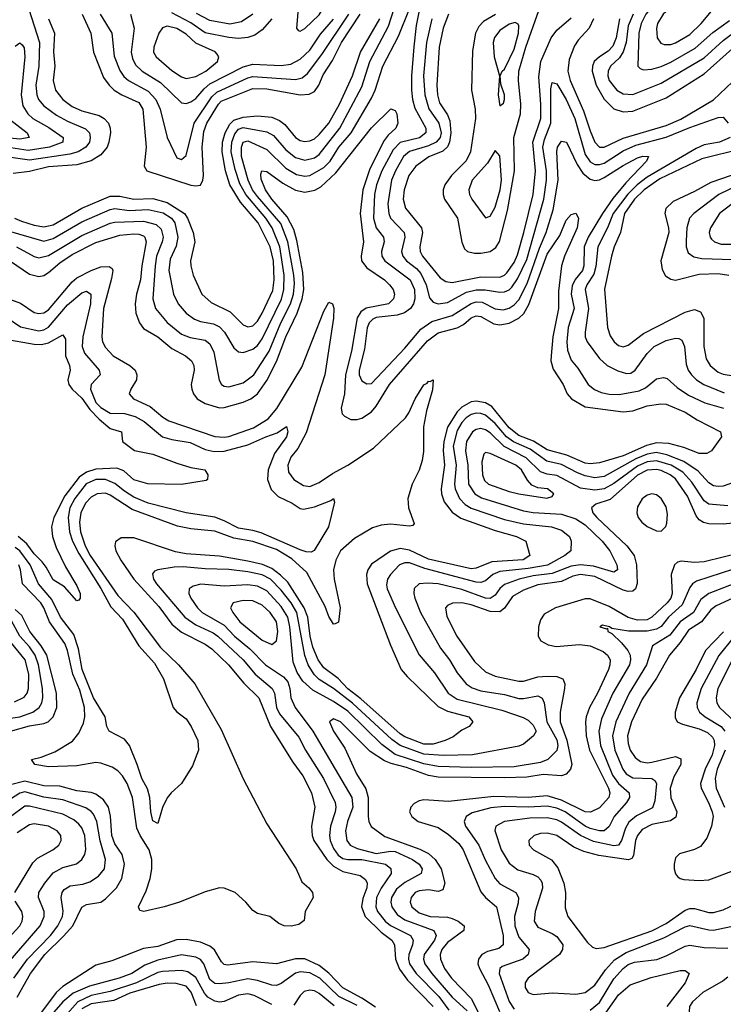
# Model space of a CAD drawing. Header units: inches. Extents: x 990535 to 1117859, y 769386 to 892122.
# Tile 526 of 656: x 1062269 to 1065231, y 831020 to 835166. Entities that reach past the tile are written whole.
import ezdxf

# ---------------------------------------------------------------- set-up
doc = ezdxf.new("R2010")
doc.units = ezdxf.units.IN
doc.header["$MEASUREMENT"] = 0
doc.layers.add('B0863', color=7, linetype='Continuous')

msp = doc.modelspace()

# ---------------------------------------------------------------- linework, layer by layer
at = {"layer": 'B0863', "color": 5}
for points, elevation in [([(1063350.1, 835609.9), (1063328.7, 835591.3), (1063329.2, 835550), (1063350, 835489.3), (1063413.8, 835370), (1063430.1, 835330), (1063443.1, 835230), (1063434.9, 835130), (1063440.9, 835120.9), (1063450, 835117.6), (1063470, 835129.2), (1063530, 835187), (1063556, 835230), (1063611.4, 835390), (1063627.1, 835450), (1063630.7, 835490.7), (1063624.7, 835510), (1063607.1, 835530), (1063538.2, 835570), (1063450, 835597), (1063390, 835608.4)], 2680), ([(1065153.3, 835233.3), (1065050, 835232.5), (1065030, 835228.4), (1065010, 835217.8), (1064978.1, 835190), (1064954.6, 835150), (1064949.6, 835129.6), (1064952.9, 835090), (1064967.5, 835067.5), (1064981.6, 835061.6), (1065010, 835062.1), (1065030, 835068.8), (1065090, 835104), (1065138, 835150), (1065188.2, 835210), (1065189.4, 835229.4)], 2680), ([(1062890, 835138.4), (1062870, 835131.9), (1062854.3, 835110), (1062833.1, 835050), (1062832.7, 835030), (1062843.8, 835010), (1062910, 834952.4), (1062950, 834925.9), (1062970, 834919.1), (1063010, 834926.6), (1063052.4, 834950), (1063101.4, 834990), (1063107.3, 835010), (1063100.4, 835020.4), (1063091.3, 835031.3), (1063010, 835066.8), (1062970, 835104.8), (1062930, 835129.5)], 2680), ([(1064354.1, 835154.1), (1064330, 835147.7), (1064290, 835120.4), (1064268.2, 835091.8), (1064262.7, 835070), (1064266.3, 835010), (1064288.9, 834930), (1064282.7, 834850), (1064290, 834804), (1064305.6, 834814.4), (1064310.5, 834830), (1064309.3, 834850), (1064294.3, 834894.3), (1064291.3, 834930), (1064300.7, 834950), (1064310, 834957.6), (1064350, 835042.7), (1064369.1, 835110), (1064370, 835140.9), (1064367.6, 835147.6)], 2640), ([(1064270, 834615.1), (1064237.7, 834562.3), (1064174.4, 834490), (1064159.5, 834450), (1064162.1, 834430), (1064173, 834410), (1064230, 834331.8), (1064250, 834338.9), (1064270, 834376.9), (1064291.1, 834450), (1064296.9, 834490), (1064290, 834592.7)], 2640), ([(1064230, 833343.1), (1064223.3, 833336.7), (1064215.1, 833304.9), (1064217.5, 833250), (1064226.2, 833226.2), (1064243, 833210), (1064330, 833178.8), (1064370.9, 833169.1), (1064488.7, 833151.3), (1064510, 833158.9), (1064517.8, 833170), (1064491.3, 833190), (1064450, 833194.1), (1064425.5, 833205.5), (1064406.6, 833226.6), (1064381.4, 833270), (1064357.9, 833290), (1064250, 833339)], 2580), ([(1064930, 833169), (1064910, 833163.3), (1064890, 833148.8), (1064870, 833115.3), (1064866.3, 833090), (1064872.8, 833070), (1064887.8, 833050), (1064910, 833032), (1064950, 833014), (1064970, 833012.6), (1064988.5, 833031.5), (1064993.7, 833046.3), (1064995.8, 833084.2), (1064990, 833114), (1064970, 833149.3), (1064950, 833164.8)], 2620), ([(1063210, 832719.7), (1063167.4, 832710), (1063156.9, 832690), (1063165.6, 832670), (1063196.2, 832630), (1063290, 832552.7), (1063330, 832535.5), (1063349.9, 832550.1), (1063355.7, 832590), (1063350.2, 832630), (1063323.5, 832670), (1063290, 832701.3), (1063250, 832719.3)], 2580)]:
    msp.add_lwpolyline(points, close=True, dxfattribs=dict(at, elevation=elevation))
for points, elevation in [([(1065237.8, 835470), (1065188, 835372), (1065162.9, 835337.1), (1065142.6, 835317.4), (1065104.9, 835295.1), (1064990, 835263.5), (1064940.6, 835230), (1064905.4, 835190), (1064885.7, 835150), (1064875.3, 835110), (1064871.1, 834971.1), (1064881, 834961), (1064895.4, 834955.4), (1064930, 834958), (1064970, 834969), (1065010, 834987.2), (1065113.1, 835046.9), (1065187.2, 835112.8), (1065257.5, 835162.5)], 2660), ([(1062210, 834279.2), (1062370, 834234.1), (1062410, 834244.7), (1062530, 834314.3), (1062650, 834367.5), (1062670, 834370.6), (1062730, 834362.2), (1062810, 834366.6), (1062872.4, 834352.4), (1062908.5, 834330), (1062922.6, 834310), (1062935, 834250), (1062927.8, 834212.2), (1062902.9, 834157.1), (1062897, 834110), (1062916.3, 834010), (1062935.8, 833970), (1062970.1, 833930), (1063004.8, 833904.8), (1063030, 833895.5), (1063085.3, 833885.3), (1063110, 833872.9), (1063131, 833850), (1063170, 833783.8), (1063190, 833768), (1063210, 833764.7), (1063250, 833778.4), (1063270, 833794.3), (1063290, 833822.7), (1063371.1, 833988.9), (1063380.6, 834030), (1063382.6, 834090), (1063363.6, 834210), (1063331.5, 834290), (1063305, 834330), (1063220.3, 834430), (1063195.3, 834475.3), (1063175.9, 834535.9), (1063159.6, 834610), (1063162.3, 834650), (1063174.4, 834685.6), (1063190, 834704.6), (1063210, 834711.5), (1063310, 834693.8), (1063337.8, 834677.8), (1063390, 834618.5), (1063430, 834585.4), (1063470, 834574.6), (1063510, 834584.5), (1063530, 834597.9), (1063617, 834710), (1063710, 834883), (1063742.5, 834990), (1063821, 835139), (1063870, 835293.5)], 2560), ([(1062307, 835210), (1062352.6, 835070), (1062349.7, 834970), (1062337.2, 834890), (1062340.6, 834850), (1062348, 834830), (1062370, 834803), (1062424.1, 834764.1), (1062470, 834738.2), (1062546.4, 834706.4), (1062562.6, 834690), (1062566.1, 834670), (1062562.6, 834650), (1062547.5, 834630), (1062515.3, 834610), (1062479.7, 834600.3), (1062310, 834574.8), (1062211.9, 834588.1)], 2560), ([(1062255.4, 834210), (1062330, 834169.2), (1062350, 834162.9), (1062390, 834172.7), (1062530, 834257.3), (1062650, 834309.2), (1062670, 834313.8), (1062790, 834318.3), (1062844.2, 834304.2), (1062864.6, 834284.6), (1062872.4, 834250), (1062869.1, 834230), (1062845, 834170), (1062838.8, 834130), (1062828.8, 833990), (1062840.4, 833950), (1062890.3, 833890.3), (1062950, 833841.9), (1062987.2, 833827.2), (1063050, 833816.4), (1063070, 833800.6), (1063086.4, 833766.4), (1063108.5, 833648.5), (1063119, 833630), (1063130, 833622.3), (1063150, 833619.8), (1063210, 833637.3), (1063254.3, 833670), (1063319.4, 833770), (1063368.8, 833890), (1063409.3, 833970), (1063421, 834010), (1063425.4, 834054.6), (1063423.3, 834090), (1063397.5, 834230), (1063368.2, 834308.2), (1063270, 834421.8), (1063249.5, 834450), (1063230.2, 834490), (1063203.2, 834590), (1063203.3, 834630), (1063209.6, 834650), (1063230, 834655.3), (1063310, 834619.3), (1063390, 834540.9), (1063434.8, 834514.8), (1063470, 834507.6), (1063490, 834509.7), (1063550, 834543.8), (1063575.8, 834570), (1063611.8, 834630), (1063664.1, 834690), (1063750, 834835.6), (1063765.7, 834870), (1063798.4, 834970), (1063863, 835097), (1063910, 835211.5)], 2540), ([(1063952.1, 835212.1), (1063937.7, 835142.3), (1063928.2, 835051.8), (1063918.9, 834930), (1063918.9, 834870), (1063922.8, 834830), (1063932.9, 834792.9), (1063978.2, 834710), (1063978.6, 834690), (1063951.6, 834668.4), (1063871, 834649), (1063841.8, 834618.2), (1063793.5, 834530), (1063770.6, 834470), (1063762.2, 834430), (1063758.5, 834330), (1063770.3, 834290.3), (1063800.7, 834250), (1063803.4, 834230), (1063792.6, 834190), (1063793.5, 834170), (1063805.7, 834150), (1063912.7, 834070), (1063931.4, 834030), (1063933, 833990), (1063926.7, 833970), (1063913.6, 833950), (1063888.4, 833931.6), (1063857.8, 833922.2), (1063770, 833911.7), (1063755.3, 833904.7), (1063740.8, 833890), (1063731.8, 833868.2), (1063721.2, 833778.8), (1063698, 833690), (1063698.4, 833670), (1063710, 833645.4), (1063730, 833632.9), (1063750, 833634.3), (1063890, 833783.4), (1063957.3, 833862.7), (1064004.6, 833895.4), (1064090, 833921), (1064169.1, 833970.9), (1064190, 833978.4), (1064216.3, 833976.3), (1064270, 833949), (1064304.1, 833944.1), (1064330, 833951.2), (1064350, 833965), (1064370, 833987.1), (1064405.4, 834054.6), (1064456.6, 834203.4), (1064484.6, 834270), (1064514.2, 834365.8), (1064536.2, 834490), (1064530, 834610.8), (1064533.4, 834630), (1064550, 834654.4), (1064570.7, 834650.7), (1064615.7, 834555.7), (1064640, 834520), (1064670, 834495.2), (1064690, 834489.4), (1064710, 834492.1), (1064730, 834501.1), (1064810, 834552.1), (1064870, 834584.2), (1064891.6, 834591.6), (1064916.4, 834590), (1064908.1, 834570), (1064821.1, 834478.9), (1064766.3, 834413.7), (1064722.1, 834350), (1064662.1, 834250), (1064645.1, 834210), (1064643.5, 834130), (1064637.7, 834110), (1064607.5, 834072.5), (1064594.1, 834045.9), (1064590.1, 834010), (1064603.4, 833950), (1064578.6, 833870), (1064572.9, 833810), (1064574.5, 833774.5), (1064590, 833732), (1064618.2, 833698.2), (1064662.5, 833630), (1064689.3, 833609.3), (1064716.6, 833596.6), (1064750, 833589), (1064792.8, 833587.2), (1064877.2, 833602.8), (1064903.7, 833616.3), (1064950, 833654.4), (1064979.5, 833659.5), (1064994.8, 833654.8), (1065037, 833617), (1065084.8, 833584.8), (1065153, 833553), (1065231.8, 833530)], 2540), ([(1064271.9, 835188.1), (1064221.3, 835158.7), (1064201.9, 835138.1), (1064187.4, 835110), (1064174.9, 835034.9), (1064170.5, 834870), (1064186.9, 834790), (1064188.1, 834750), (1064166.8, 834610), (1064148.6, 834571.4), (1064087.3, 834510), (1064059.4, 834470), (1064052, 834450), (1064051.5, 834430), (1064057.4, 834410), (1064112, 834330), (1064129.7, 834229.7), (1064141.5, 834201.5), (1064154, 834190), (1064183.3, 834183.3), (1064210, 834183), (1064250, 834190.5), (1064273.3, 834206.7), (1064288.4, 834231.6), (1064323, 834363), (1064351.3, 834530), (1064348.8, 834670), (1064377.7, 834770), (1064379.2, 834810), (1064368.5, 834910), (1064370, 834950), (1064399.4, 835050), (1064454.5, 835205.5)], 2620), ([(1062389.8, 835169.8), (1062415.2, 835110), (1062410.7, 835030.7), (1062417.2, 834970), (1062409.3, 834910), (1062419.8, 834870), (1062450.7, 834830.7), (1062490, 834800.5), (1062530, 834782.3), (1062603.2, 834763.2), (1062625, 834750), (1062642.3, 834730), (1062649.6, 834710), (1062650.8, 834690), (1062644.9, 834650), (1062636.7, 834630), (1062610, 834597.6), (1062570, 834571.2), (1062510, 834555), (1062390, 834546.3), (1062310, 834526.7), (1062240.9, 834519.1)], 2580), ([(1062246.6, 834330), (1062277.2, 834317.2), (1062330, 834300.6), (1062370, 834294.3), (1062410, 834302.6), (1062530, 834372.4), (1062650, 834422.9), (1062690, 834422.7), (1062750, 834410), (1062830, 834413.1), (1062890, 834396.1), (1062962.3, 834350), (1062975.7, 834330), (1062999.7, 834270), (1063006, 834230), (1062988.6, 834150), (1062989.1, 834130), (1062999.8, 834090), (1063036.1, 834010), (1063074.6, 833974.6), (1063155.2, 833935.2), (1063210, 833880.5), (1063230, 833872.5), (1063250, 833877.5), (1063270, 833896.8), (1063289.9, 833930), (1063334.8, 834025.2), (1063340.5, 834070), (1063337.6, 834150), (1063323.2, 834210), (1063273.1, 834310), (1063197.9, 834397.9), (1063154, 834470), (1063135.7, 834530), (1063121.3, 834610), (1063122.3, 834650), (1063134.3, 834690), (1063153.9, 834726.1), (1063170, 834742.5), (1063210, 834755.3), (1063270, 834761.5), (1063330, 834755.2), (1063362.3, 834742.3), (1063384.6, 834724.6), (1063430, 834670.1), (1063450, 834657.7), (1063470, 834653.3), (1063490, 834655.3), (1063510, 834664), (1063530, 834682.3), (1063570.8, 834730), (1063615.3, 834810), (1063669.4, 834930), (1063703.6, 835030), (1063785.1, 835170)], 2580), ([(1062531.6, 835190), (1062568, 835110), (1062579.2, 835030), (1062622.2, 834922.2), (1062645.5, 834890), (1062667.2, 834870), (1062698.7, 834850), (1062770, 834817.6), (1062787.9, 834790), (1062802.1, 834630), (1062793.2, 834550), (1062804.5, 834530), (1062990, 834469.4), (1063010, 834466.1), (1063030, 834469.5), (1063040.4, 834490), (1063042.4, 834510), (1063037.8, 834630), (1063044.3, 834695.7), (1063057.1, 834730), (1063105.3, 834810), (1063117.3, 834822.7), (1063250, 834875.8), (1063310, 834874.6), (1063449.9, 834850.1), (1063487.6, 834852.4), (1063510, 834864.3), (1063528.4, 834890), (1063546.2, 834933.8), (1063585.6, 834994.4), (1063623.5, 835070), (1063702.9, 835190)], 2620), ([(1062607.3, 835190), (1062656.4, 835110), (1062667.3, 835012.7), (1062690, 834951.6), (1062707.5, 834927.5), (1062727.4, 834910), (1062810, 834865.2), (1062842.4, 834830), (1062860.3, 834790), (1062889.6, 834670), (1062930, 834584.9), (1062950, 834576.9), (1062970, 834594.9), (1063002.8, 834730), (1063078.4, 834841.6), (1063099.4, 834860.6), (1063230, 834921.6), (1063250, 834926.3), (1063430, 834913.6), (1063458.4, 834921.6), (1063480.6, 834939.4), (1063540.9, 835019.1), (1063654.9, 835190)], 2640), ([(1062734.9, 835190), (1062751.1, 835130), (1062737.9, 835030), (1062743.3, 835003.3), (1062756.7, 834976.7), (1062784.8, 834950), (1062861.1, 834901.1), (1062950, 834816.4), (1062970, 834813.4), (1062990, 834819.9), (1063010, 834834.3), (1063045, 834875), (1063070, 834896.2), (1063210, 834967.7), (1063250, 834979.4), (1063370, 834973.6), (1063410, 834978.3), (1063450, 835000.1), (1063490, 835038.2), (1063535.5, 835104.5), (1063590, 835168)], 2660), ([(1063330.9, 835169.1), (1063290, 835124), (1063258.5, 835101.5), (1063229.4, 835090.6), (1063190, 835086.9), (1063149.4, 835090.6), (1063050, 835110.2), (1062990, 835153.6), (1062910, 835195)], 2660), ([(1063250.3, 835189.7), (1063203.1, 835156.9), (1063153.3, 835146.7), (1063070, 835162.1), (1063012.7, 835192.7)], 2640), ([(1064003.4, 835170), (1063981.5, 835070), (1063969.5, 834930), (1063974.1, 834850), (1063991.4, 834791.4), (1064033.1, 834730), (1064042.6, 834690), (1064038.5, 834670), (1064022.3, 834650), (1063990, 834634.7), (1063910, 834610.8), (1063885.1, 834590), (1063850.4, 834530), (1063834.4, 834490), (1063818.7, 834390), (1063822.5, 834350), (1063830.5, 834330), (1063887.2, 834270), (1063890.4, 834250), (1063876, 834190), (1063881.6, 834170), (1063896.9, 834150), (1063939, 834119), (1063957.6, 834097.6), (1063979.6, 834050), (1063994.7, 833994.7), (1064010, 833976.2), (1064030, 833969.7), (1064070, 833975.1), (1064150, 834018.3), (1064190, 834028.8), (1064228.5, 834028.5), (1064290, 834018), (1064310, 834019.9), (1064330, 834028.9), (1064340.7, 834039.3), (1064365, 834075), (1064403.4, 834156.6), (1064475.4, 834410), (1064486.2, 834490), (1064487, 834530), (1064471.7, 834630), (1064477.7, 834662.3), (1064504.3, 834730), (1064505.5, 834874.5), (1064510, 834901.1), (1064530, 834895.9), (1064570, 834830.1), (1064606.4, 834750), (1064650, 834598.8), (1064670, 834567.4), (1064690, 834556.8), (1064710, 834556.4), (1064730, 834562.5), (1064810, 834613.7), (1064862.5, 834637.5), (1064990, 834671.7), (1065090, 834712.7), (1065210, 834753.6), (1065230, 834755.8), (1065250.8, 834730.8)], 2560), ([(1064073.5, 835190), (1064051, 835130), (1064034.2, 835050), (1064025.1, 834890), (1064027.4, 834850), (1064035.8, 834815.8), (1064070, 834766.1), (1064080.4, 834740.4), (1064083.7, 834690), (1064077.9, 834650), (1064069.3, 834630.7), (1064050, 834613), (1063991.6, 834588.4), (1063936, 834550), (1063907.3, 834510), (1063887, 834450), (1063883.6, 834410), (1063892.7, 834372.7), (1063960.3, 834290), (1063964.3, 834270), (1063953, 834210), (1063954.8, 834190), (1063965.3, 834170), (1064038.4, 834078.4), (1064063, 834063), (1064090, 834058.8), (1064210, 834083.4), (1064290, 834082.5), (1064310, 834090.1), (1064320.2, 834099.8), (1064350, 834143.9), (1064364.1, 834175.9), (1064391.1, 834270), (1064430.4, 834430), (1064439.8, 834530), (1064429.3, 834650), (1064463.3, 834750), (1064463.4, 834810), (1064454.4, 834925.6), (1064463.4, 834990), (1064505.8, 835090), (1064530, 835122), (1064590, 835174.3)], 2580), ([(1064684.3, 835170), (1064666.1, 835130), (1064619.9, 835080.1), (1064604, 835056), (1064581.8, 834998.2), (1064576, 834950), (1064585.8, 834910), (1064642.1, 834782.1), (1064670, 834698.4), (1064690, 834650.9), (1064709.8, 834629.8), (1064730, 834628.9), (1064810, 834667), (1064990, 834720.3), (1065052.1, 834747.9), (1065190, 834828.6), (1065270, 834904)], 2580), ([(1064794.5, 835170), (1064779.9, 835090), (1064765.6, 835054.4), (1064746.8, 835033.2), (1064710, 835009.9), (1064688, 834990), (1064680.2, 834970), (1064679.2, 834950), (1064695.2, 834890), (1064730, 834831.1), (1064770, 834790.9), (1064810, 834778.6), (1064850, 834781.6), (1064990, 834837), (1065150, 834938.3), (1065270, 835044.8)], 2620), ([(1064851.8, 835190), (1064830, 835140.3), (1064821.5, 835070), (1064809.8, 835030.2), (1064793.8, 835006.2), (1064756.6, 834970), (1064745.9, 834950), (1064745.1, 834930), (1064750.5, 834910), (1064782.1, 834870), (1064810, 834854.2), (1064850, 834851.8), (1064970, 834898.8), (1065150, 835005.7), (1065230, 835079.2), (1065294.2, 835125.8)], 2640), ([(1062250, 835054.6), (1062270, 835069.2), (1062279.7, 835059.7), (1062287.8, 835047.8), (1062290.4, 835010.4), (1062275.3, 834850), (1062282.7, 834802.7), (1062302.8, 834770), (1062324.6, 834750), (1062392.3, 834712.3), (1062452.2, 834670), (1062450.9, 834650), (1062393.8, 834630), (1062304.6, 834615.4), (1062157.7, 834637.7)], 2540), ([(1062230, 834149.7), (1062310, 834093.9), (1062350, 834084.5), (1062370, 834089.4), (1062390, 834101), (1062438.2, 834141.8), (1062490, 834176.9), (1062590, 834228.5), (1062690, 834258.4), (1062750, 834264.9), (1062770, 834263.4), (1062790, 834255.3), (1062795.9, 834250), (1062801.2, 834230), (1062783.6, 834130), (1062778.2, 834070), (1062761.1, 834010), (1062755.4, 833970), (1062757.8, 833930), (1062773, 833890), (1062790, 833865.8), (1062850, 833830.9), (1062910, 833780.8), (1062967.5, 833750), (1062992, 833730), (1063002.1, 833710), (1063002.9, 833690), (1062991, 833630), (1062993.4, 833610), (1063000.6, 833590), (1063016.1, 833570), (1063050.2, 833550), (1063110, 833532.2), (1063130, 833533.1), (1063210, 833555.6), (1063242.5, 833570), (1063269.7, 833590.3), (1063310, 833646.9), (1063350, 833727.1), (1063389.7, 833830.3), (1063436.8, 833930), (1063458.8, 833990), (1063465.1, 834030), (1063461.3, 834101.3), (1063436, 834236), (1063422.6, 834282.6), (1063395.4, 834335.4), (1063329.9, 834410), (1063304.4, 834450), (1063286.1, 834493.9), (1063283.9, 834516.1), (1063288.7, 834530), (1063310, 834527), (1063377.2, 834477.2), (1063430, 834448.4), (1063470, 834440.5), (1063512.1, 834447.9), (1063537.1, 834462.9), (1063599.4, 834520.6), (1063750, 834710.8), (1063831.2, 834791.2), (1063850, 834784.2), (1063856.1, 834770), (1063861.4, 834730), (1063852.9, 834710), (1063819.6, 834680.4), (1063803, 834657), (1063742.5, 834537.5), (1063713.4, 834450), (1063702.1, 834350), (1063716.2, 834230), (1063706.5, 834170), (1063708.5, 834150), (1063730, 834120.7), (1063804.5, 834070), (1063826, 834050), (1063841.3, 834030), (1063846.8, 834010), (1063843.3, 833990), (1063821.8, 833970), (1063728.1, 833951.9), (1063704.5, 833935.5), (1063690.1, 833910), (1063666.5, 833770), (1063641.1, 833670), (1063636.4, 833590), (1063623, 833530), (1063626.9, 833506.9), (1063635.9, 833495.9), (1063663.1, 833483.1), (1063690, 833482.1), (1063710, 833488.5), (1063750, 833515.4), (1063770, 833539), (1063825.1, 833630), (1063985.8, 833814.2), (1064030, 833847.6), (1064110.9, 833869.1), (1064137.3, 833882.7), (1064170, 833910.8), (1064190, 833919), (1064210, 833915.6), (1064264.9, 833884.9), (1064290, 833881), (1064330, 833888), (1064370, 833909.7), (1064390.7, 833929.3), (1064412.9, 833967.1), (1064490, 834179.3), (1064542.4, 834257.6), (1064570, 834322), (1064590, 834345.7), (1064610, 834352), (1064620.9, 834330), (1064615.6, 834290), (1064562.1, 834170), (1064550.1, 834129.9), (1064537.4, 834022.6), (1064536.8, 833950), (1064512.7, 833830), (1064505.8, 833750), (1064505.6, 833730), (1064514.8, 833694.8), (1064557.5, 833630), (1064574.3, 833590), (1064591.8, 833570), (1064650, 833536.5), (1064810, 833514.3), (1064850, 833519.3), (1064910, 833539.9), (1064968, 833548), (1064990, 833546.4), (1065070, 833513.5), (1065121.2, 833481.2), (1065218.8, 833430), (1065224, 833410), (1065181.6, 833350), (1065161.2, 833338.8), (1065130, 833339.8), (1065064.7, 833364.7), (1065001.8, 833381.8), (1064950, 833384.6), (1064907.4, 833372.6), (1064810, 833330), (1064710, 833299.7), (1064670, 833295.9), (1064650, 833298.2), (1064571.8, 833331.8), (1064490, 833354.5), (1064431.7, 833391.7), (1064370, 833414.4), (1064330, 833446.9), (1064256.6, 833536.6), (1064230, 833553.3), (1064190, 833559), (1064170, 833556.2), (1064130, 833534.8), (1064110, 833514.4), (1064070.5, 833450), (1064054, 833390), (1064051.9, 833351.9), (1064057.6, 833290), (1064042.9, 833190), (1064044.3, 833170), (1064056.3, 833136.3), (1064090, 833091.9), (1064126.7, 833066.7), (1064270, 833015.7), (1064360.8, 832990), (1064400.2, 832970), (1064415.9, 832910), (1064388.5, 832891.5), (1064256.5, 832883.5), (1064190, 832856.8), (1064170, 832854.3), (1063990, 832894.3), (1063910, 832932.8), (1063870, 832939.4), (1063830, 832927.5), (1063750, 832873.2), (1063734.7, 832850), (1063729.4, 832830), (1063732.4, 832790), (1063830, 832532.6), (1063875.1, 832430), (1063900.3, 832400.3), (1064030, 832274.2), (1064070, 832254.8), (1064159.6, 832230), (1064177, 832210), (1064161.6, 832190), (1064130, 832174.8), (1064093.2, 832146.8), (1064060.2, 832130), (1064010, 832114.7), (1063970, 832115.7), (1063890, 832146.7), (1063870, 832159.4), (1063705.6, 832305.6), (1063650, 832347.7), (1063610, 832391.5), (1063550, 832437.1), (1063526.1, 832470), (1063503.1, 832523.1), (1063492, 832570), (1063481.5, 832650), (1063467.1, 832690), (1063397.5, 832797.5), (1063367.5, 832827.5), (1063330, 832855.3), (1063291.3, 832871.3), (1063230, 832886.5), (1063110, 832907.4), (1062970, 832917.4), (1062924.6, 832924.6), (1062750, 832983.9), (1062695.5, 832984.5), (1062672.7, 832967.3), (1062669.7, 832950), (1062673.3, 832930), (1062694.4, 832890), (1062750.1, 832810), (1062855, 832695), (1062910, 832619.9), (1062950, 832587.1), (1063050, 832536.4), (1063077.4, 832517.4), (1063148.4, 832450), (1063212.1, 832372.1), (1063276.3, 832310), (1063324.5, 832190), (1063419.5, 832039.5), (1063461.3, 831981.3), (1063497.2, 831910), (1063511.5, 831850), (1063496.9, 831770), (1063499.9, 831730), (1063507.1, 831710), (1063562.1, 831630), (1063590, 831601.2), (1063630, 831578.4), (1063702.1, 831562.1), (1063725.2, 831545.2), (1063732, 831530), (1063729.7, 831510), (1063714, 831466), (1063707.8, 831430), (1063723.4, 831390), (1063790, 831323.9), (1063834.9, 831290), (1063847, 831270), (1063851.7, 831210), (1063867.8, 831167.8), (1063901.6, 831121.6), (1064010, 831010.1)], 2520), ([(1062226.7, 834746.7), (1062300.2, 834690), (1062308.9, 834670), (1062270, 834663.7), (1062170, 834672.7)], 2520), ([(1065260.3, 834670), (1065215.3, 834650), (1065150, 834638.6), (1065116.7, 834623.3), (1064910, 834502.6), (1064868.7, 834471.3), (1064828.6, 834431.4), (1064767.6, 834350), (1064743.3, 834290), (1064703, 834210), (1064693.9, 834126.1), (1064685.8, 834094.2), (1064656.3, 834050), (1064649.1, 834030), (1064662.9, 833950), (1064648.9, 833850), (1064650.1, 833830), (1064657.2, 833810), (1064710, 833739.8), (1064742.6, 833710), (1064787.3, 833687.3), (1064824, 833676), (1064842.3, 833677.7), (1064859.9, 833690), (1064910, 833760.1), (1064940.5, 833790), (1064990, 833815.5), (1065030, 833825.6), (1065043.5, 833823.5), (1065056, 833816), (1065067.2, 833790), (1065075.2, 833715.2), (1065082.7, 833690), (1065096.4, 833670), (1065118.6, 833650), (1065149.6, 833629.6), (1065234.2, 833594.2)], 2560), ([(1065310, 834621.7), (1065140.3, 834579.7), (1064964.3, 834495.7), (1064897.4, 834450), (1064857.2, 834410), (1064815.3, 834350), (1064798.8, 834270), (1064771.9, 834210), (1064759.9, 834170), (1064730.8, 834030.8), (1064744, 833870), (1064754.6, 833834.6), (1064772.2, 833810), (1064790, 833794.5), (1064810, 833787.9), (1064830, 833795), (1064895.6, 833844.4), (1065070, 833934), (1065110, 833946), (1065135.4, 833935.4), (1065149.2, 833909.2), (1065148.9, 833790), (1065158.6, 833738.6), (1065175.9, 833710), (1065210, 833681.7), (1065230, 833673.1), (1065273.5, 833666.5)], 2580), ([(1065264.4, 834510), (1065178.8, 834481.2), (1065110, 834442.7), (1065019.6, 834400.4), (1064989.3, 834370.7), (1064985, 834350), (1065000.4, 834290), (1065001.1, 834270), (1064968.2, 834150), (1064974.3, 834114.3), (1064988, 834088), (1065010, 834073.6), (1065030, 834069.1), (1065130, 834094.6), (1065210, 834097.4), (1065254.2, 834090)], 2620), ([(1065346, 834494), (1065211.5, 834430), (1065106.8, 834350), (1065089, 834330), (1065077.7, 834290), (1065074.5, 834234.5), (1065075, 834210), (1065083.7, 834183.7), (1065107.2, 834167.2), (1065140, 834160), (1065270, 834156.8)], 2640), ([(1065268.8, 834390), (1065215.6, 834350), (1065176.8, 834290), (1065172, 834270), (1065175.3, 834250), (1065181.6, 834241.6), (1065193.8, 834230), (1065221.3, 834221.3), (1065290, 834220.2)], 2660), ([(1062199.6, 833999.6), (1062272.1, 833972.1), (1062330, 833933.2), (1062350, 833928.4), (1062370, 833932.3), (1062390, 833944.5), (1062490, 834062.2), (1062510, 834079), (1062570, 834110.1), (1062610, 834124.9), (1062646.1, 834126.1), (1062657.9, 834117.9), (1062661.7, 834110), (1062655.8, 834075.8), (1062621.6, 833950), (1062615.4, 833830), (1062618.2, 833810), (1062630, 833786.1), (1062662.7, 833750), (1062733, 833710), (1062755, 833690), (1062762.5, 833670), (1062760.9, 833650), (1062736.5, 833610), (1062730.2, 833590), (1062748.7, 833570), (1062817.9, 833537.9), (1062871.8, 833491.8), (1062897, 833477), (1063090, 833411.2), (1063130, 833407.9), (1063150, 833410.9), (1063253.1, 833446.9), (1063314.6, 833485.4), (1063351.5, 833528.5), (1063456.5, 833703.5), (1063550, 833939.1), (1063570, 833976.4), (1063586, 833970), (1063591.8, 833951.8), (1063590, 833909.3), (1063553.7, 833670), (1063474.3, 833425.7), (1063439.7, 833360.3), (1063410, 833323.6), (1063397.7, 833290), (1063401, 833261), (1063423.2, 833230), (1063464.2, 833204.2), (1063490, 833200.8), (1063530, 833217.1), (1063585.5, 833254.5), (1063650.5, 833289.5), (1063758, 833362), (1063892.9, 833490), (1063907.1, 833510), (1063933.4, 833570), (1063970, 833628.9), (1063984.4, 833635.6), (1063990, 833643.7), (1063997.2, 833642.8), (1064010.2, 833650.2), (1064006.9, 833606.9), (1063981.5, 833518.5), (1063968.7, 833451.3), (1063968.4, 833348.4), (1063963.7, 833310), (1063950, 833269.3), (1063921.2, 833210), (1063902.4, 833150), (1063905.7, 833110), (1063930, 833045.2), (1063923.9, 833036.1), (1063910, 833033.1), (1063830, 833041.8), (1063790, 833037.3), (1063753.8, 833026.2), (1063678, 832982), (1063619.5, 832930), (1063599.3, 832890), (1063590.7, 832850), (1063592.9, 832810), (1063618.4, 832690), (1063610.9, 832629.1), (1063597.7, 832622.3), (1063590, 832621.1), (1063570, 832652.3), (1063555.1, 832695.1), (1063478, 832838), (1063415.2, 832895.2), (1063350, 832934.9), (1063250, 832968.1), (1063170, 832982.1), (1063090, 833012.8), (1062990, 833021.9), (1062933.3, 833033.3), (1062742.8, 833102.8), (1062650, 833164.1), (1062630, 833172.7), (1062594.6, 833170), (1062570, 833155.3), (1062546, 833130), (1062525.8, 833090), (1062520.5, 833050), (1062525.5, 833010), (1062544.6, 832950), (1062565.7, 832910), (1062681.5, 832741.5), (1062750, 832671.4), (1062862.4, 832522.4), (1062937.1, 832450), (1063006.6, 832370), (1063117.7, 832177.7), (1063210, 831969.3), (1063310, 831779.8), (1063433.3, 831590), (1063456.1, 831536.1), (1063486.5, 831510), (1063501.6, 831490), (1063504.3, 831470), (1063470.2, 831410), (1063466.9, 831373.1), (1063444.4, 831355.6), (1063411.7, 831348.3), (1063382.7, 831350), (1063359.8, 831359.8), (1063321.6, 831390), (1063270, 831402), (1063250, 831415), (1063221.4, 831450), (1063176.1, 831490), (1063130, 831509.2), (1063109.6, 831510.4), (1063050, 831493.8), (1062941.3, 831450), (1062877.1, 831430), (1062791.1, 831411.1), (1062775.1, 831415.1), (1062769.8, 831430), (1062801.7, 831498.3), (1062818.5, 831550), (1062825.5, 831590), (1062825.1, 831630), (1062814.2, 831670), (1062776.2, 831730), (1062761.6, 831761.6), (1062744, 831890), (1062722, 831950), (1062702.2, 831982.2), (1062682.4, 832002.4), (1062658, 832018), (1062610, 832035.8), (1062590, 832037.6), (1062510, 832023.4), (1062390, 832020.2), (1062332.6, 832030), (1062318.4, 832050), (1062359.6, 832060.4), (1062416.4, 832083.6), (1062491.7, 832128.3), (1062518, 832162), (1062537, 832203), (1062543.3, 832230), (1062541.3, 832270), (1062522.5, 832342.5), (1062492.7, 832410), (1062469.6, 832509.6), (1062458.5, 832538.5), (1062394.4, 832630), (1062370.5, 832690), (1062357.9, 832710), (1062281.2, 832790), (1062272.2, 832850), (1062265.8, 832870)], 2480), ([(1062210, 833914.2), (1062272.1, 833872.1), (1062350, 833855.8), (1062370, 833860.4), (1062390, 833871.8), (1062470, 833965.7), (1062530, 834015.5), (1062550, 834022.4), (1062568.3, 834010), (1062566.4, 833970), (1062534.7, 833830), (1062531.5, 833790), (1062542.5, 833762.5), (1062604.1, 833690), (1062607.1, 833670), (1062570.1, 833630), (1062566.5, 833610), (1062590, 833553.8), (1062610, 833533), (1062650, 833509.8), (1062710, 833508), (1062755.7, 833495.7), (1062793.6, 833473.6), (1062870, 833409.1), (1062910, 833397.8), (1062986.2, 833386.2), (1063050, 833355.8), (1063088.1, 833348.1), (1063130, 833348.5), (1063230, 833375.2), (1063304.5, 833410), (1063353.5, 833426.5), (1063392.5, 833452.5), (1063397.1, 833430), (1063392.5, 833410), (1063341.3, 833338.7), (1063315.6, 833270), (1063312.5, 833230), (1063327.5, 833187.5), (1063357.7, 833157.7), (1063416.1, 833130), (1063450, 833108.1), (1063464.4, 833104.4), (1063510, 833115), (1063578.5, 833141.5), (1063590, 833150.3), (1063594.9, 833134.9), (1063568.7, 833030), (1063509.1, 832930.9), (1063495.6, 832924.4), (1063474.3, 832925.7), (1063450, 832933.9), (1063285.1, 833005.1), (1063250, 833015.6), (1063190, 833024.6), (1063130, 833055.9), (1063090, 833071.2), (1062970, 833089.5), (1062810, 833130.8), (1062750, 833155.5), (1062710, 833180.2), (1062670, 833213.1), (1062630, 833229.5), (1062590, 833230), (1062548.7, 833211.3), (1062501.1, 833150), (1062480.6, 833110), (1062472.8, 833070), (1062478.2, 833010), (1062491.5, 832970), (1062517.7, 832917.7), (1062610, 832770.6), (1062653.1, 832693.1), (1062701.9, 832641.9), (1062770.9, 832530), (1062835.9, 832455.9), (1062873.8, 832390), (1062914.4, 832270), (1062931, 832251), (1062970, 832221.8), (1062991.5, 832190), (1063019.6, 832130), (1063021.6, 832090), (1062995.8, 832024.2), (1062950.6, 831949.4), (1062906, 831910), (1062890, 831888.7), (1062870, 831849), (1062850, 831781.2), (1062830, 831792.7), (1062821.1, 831830), (1062816.5, 831890), (1062806.5, 831926.5), (1062783.1, 831970), (1062764.1, 832030), (1062730.8, 832110), (1062710, 832136.2), (1062645.3, 832170), (1062635.2, 832190), (1062628.4, 832230), (1062580.1, 832310), (1062532.2, 832430), (1062516.9, 832516.9), (1062496.9, 832576.9), (1062440.9, 832650), (1062404.5, 832724.5), (1062348.1, 832790), (1062312.7, 832870), (1062270, 832929.2), (1062250, 832943.6)], 2460), ([(1062202.6, 833822.6), (1062330, 833799.9), (1062361, 833799), (1062390, 833805.1), (1062450, 833839.3), (1062461.2, 833821.2), (1062462.4, 833750), (1062478, 833710), (1062480.9, 833690), (1062471.8, 833650), (1062475.4, 833630), (1062489.7, 833610), (1062530, 833572.7), (1062564.8, 833524.8), (1062603.3, 833483.3), (1062650, 833444.2), (1062698, 833430), (1062702, 833390), (1062751.9, 833351.9), (1062830, 833336.8), (1062930, 833298.3), (1062990, 833280.5), (1063047.7, 833270), (1063061.3, 833250), (1063059.1, 833230), (1063054.4, 833225.6), (1062950, 833209.1), (1062808.5, 833211.5), (1062750, 833228.3), (1062707, 833267), (1062677.4, 833277.4), (1062590, 833273.6), (1062550, 833260.8), (1062520, 833240), (1062458.9, 833161.1), (1062413.4, 833070), (1062403.5, 833030), (1062407.3, 832990), (1062422.8, 832942.8), (1062461.7, 832861.7), (1062510, 832781.6), (1062523.7, 832750), (1062524, 832730), (1062518.4, 832721.6), (1062510, 832719.5), (1062457.3, 832777.3), (1062410, 832807.1), (1062380.8, 832860.8), (1062363.4, 832883.4), (1062330, 832917.3), (1062298.9, 832958.9), (1062261.9, 832990)], 2440), ([(1065290, 833222.4), (1065230, 833201.3), (1065210, 833199.7), (1065190, 833203), (1065170, 833215.9), (1065125.1, 833265.1), (1065065.5, 833305.5), (1064993.8, 833333.8), (1064950, 833343.6), (1064910, 833336), (1064863.4, 833316.6), (1064730, 833242.1), (1064690, 833237.1), (1064650, 833245.1), (1064617.4, 833257.4), (1064550, 833293.6), (1064487.4, 833307.4), (1064418.2, 833358.2), (1064347.9, 833387.9), (1064318.1, 833410), (1064270, 833465.7), (1064230, 833501), (1064210, 833508.1), (1064190, 833508.7), (1064170, 833503.1), (1064148.6, 833490), (1064130, 833469.9), (1064110, 833435.8), (1064093.3, 833370), (1064106.7, 833290), (1064099.9, 833210), (1064102, 833190), (1064121.1, 833150), (1064145, 833125), (1064170, 833109.1), (1064310, 833062), (1064390, 833043.8), (1064508.4, 833030), (1064550, 833016.1), (1064583.2, 832990), (1064590.2, 832969.8), (1064588.9, 832930), (1064564.2, 832910), (1064491.3, 832868.7), (1064410, 832854.6), (1064290, 832842), (1064261.2, 832830), (1064230, 832803.4), (1064210, 832796.2), (1064190, 832797.5), (1063975.1, 832855.1), (1063910, 832878.5), (1063890, 832879.5), (1063867.8, 832870), (1063830.6, 832830), (1063817.7, 832810), (1063813.8, 832786.2), (1063816.4, 832770), (1063850.5, 832690), (1063951.2, 832491.2), (1064015.6, 832415.6), (1064072.2, 832330), (1064110, 832304.8), (1064299, 832259), (1064387.9, 832227.9), (1064410, 832216), (1064430, 832195.7), (1064443.2, 832170), (1064432.3, 832150), (1064390, 832115.6), (1064370, 832107.2), (1064175.5, 832070), (1064053.1, 832066.9), (1063970, 832073.2), (1063870, 832109.2), (1063835.2, 832135.2), (1063670, 832287.4), (1063590, 832349.1), (1063530, 832387.4), (1063509.1, 832409.1), (1063483.6, 832450), (1063468.8, 832488.8), (1063435.2, 832670), (1063411.8, 832710), (1063370, 832764.4), (1063324.2, 832810), (1063290, 832828), (1063230, 832840.4), (1063149.7, 832850.3), (1063050, 832853.3), (1062957.4, 832862.6), (1062918.8, 832861.2), (1062850.1, 832849.9), (1062835.8, 832844.2), (1062827.8, 832832.2), (1062832, 832810), (1062845.2, 832790), (1062964.8, 832650), (1063010, 832617.3), (1063084, 832584), (1063103.8, 832570), (1063210, 832470), (1063259.7, 832410), (1063332, 832350), (1063341.1, 832330), (1063350.7, 832270), (1063362.4, 832242.4), (1063444.6, 832144.6), (1063472.4, 832090), (1063547.9, 831970), (1063597.2, 831870), (1063600.1, 831850), (1063596.9, 831830), (1063577.8, 831770), (1063573.1, 831730), (1063576.2, 831710), (1063590, 831675.8), (1063610, 831647.4), (1063630, 831634.1), (1063650, 831629.5), (1063710, 831629.3), (1063808.7, 831610), (1063831.6, 831591.6), (1063832.9, 831570), (1063791, 831509), (1063771.6, 831470), (1063768.2, 831430), (1063775.2, 831410), (1063807.9, 831370), (1063830, 831352), (1063913.5, 831310), (1063925.2, 831290), (1063923.1, 831270), (1063907.5, 831230), (1063905.7, 831210), (1063910.4, 831190), (1063938.3, 831150), (1064032.9, 831052.9), (1064075.6, 830995.6)], 2540), ([(1065250, 833119.3), (1065170, 833126.4), (1065150, 833140.1), (1065098.9, 833218.9), (1065060.6, 833260.6), (1065011.2, 833290), (1064950, 833309.1), (1064910, 833303.5), (1064870, 833286.5), (1064770, 833213.4), (1064730, 833189.9), (1064690, 833185.5), (1064630, 833193), (1064530, 833246), (1064490, 833252.1), (1064462, 833262), (1064401.2, 833321.2), (1064308.4, 833368.4), (1064250, 833425.9), (1064230, 833438.8), (1064210, 833444), (1064190, 833440.3), (1064175.3, 833430), (1064149.6, 833390.4), (1064145.3, 833350), (1064156.2, 833290), (1064158.9, 833210), (1064184.8, 833170), (1064212.9, 833152.9), (1064390, 833098.5), (1064430, 833091.1), (1064550, 833084.5), (1064610, 833064.4), (1064650, 833038.8), (1064721.6, 832970), (1064753.6, 832930), (1064783, 832870), (1064785, 832850), (1064770, 832839.6), (1064684.7, 832864.7), (1064630, 832870.4), (1064590, 832864.4), (1064510, 832833.5), (1064430, 832823.5), (1064371.8, 832810), (1064310, 832788), (1064289.6, 832770.4), (1064270, 832743.1), (1064250, 832729.3), (1064230, 832729.7), (1064130, 832766.4), (1064030, 832791.1), (1063986.2, 832793.8), (1063950, 832790.4), (1063929.6, 832770.4), (1063927.8, 832750), (1063932.5, 832730), (1063956.8, 832670), (1064039.8, 832519.8), (1064078.6, 832470), (1064110, 832415.9), (1064149.2, 832369.2), (1064173.1, 832353.1), (1064210, 832339.9), (1064310, 832324), (1064370, 832307.9), (1064390, 832307.1), (1064450, 832318.1), (1064469, 832309), (1064476.8, 832290), (1064487.8, 832210), (1064530, 832134.1), (1064534.1, 832110), (1064530, 832089.1), (1064492.4, 832050), (1064461.9, 832038.1), (1064350, 832019.9), (1064170, 832017.3), (1064030, 832020.6), (1063970, 832031.9), (1063850, 832071.4), (1063793.2, 832113.2), (1063650, 832253.7), (1063590, 832294.7), (1063503.3, 832343.3), (1063461.1, 832381.1), (1063437.3, 832417.3), (1063420.9, 832460.9), (1063405.8, 832610), (1063397.5, 832650), (1063370, 832695.6), (1063310, 832760.6), (1063270, 832780.8), (1063230, 832786.8), (1063130, 832780.2), (1063031.4, 832788.6), (1062998.9, 832781.1), (1062982.2, 832770), (1062981.2, 832750), (1062989, 832730), (1063017.3, 832690), (1063037.5, 832670), (1063130, 832616), (1063173.5, 832570), (1063237.4, 832517.4), (1063304.2, 832450), (1063379.4, 832399.4), (1063397.9, 832377.9), (1063406.5, 832350), (1063411, 832310), (1063428.2, 832270), (1063503, 832170), (1063667.5, 831890), (1063672.1, 831850), (1063649.5, 831790), (1063640.4, 831750), (1063645.5, 831710), (1063660.1, 831690), (1063690, 831675.6), (1063770, 831655.5), (1063830, 831665), (1063850, 831662.6), (1063923, 831630), (1063951.2, 831610), (1063963.4, 831590), (1063959.5, 831570), (1063890, 831532.1), (1063855.2, 831504.8), (1063834.6, 831470), (1063831.5, 831450), (1063835.5, 831430), (1063858, 831398), (1063890, 831375.2), (1064012.3, 831330), (1064022.9, 831310), (1064015.7, 831290), (1063972.4, 831230), (1063969.1, 831210), (1063975.2, 831190), (1064003.8, 831150), (1064090, 831049.7), (1064152.3, 830992.3)], 2560), ([(1065370, 833055.2), (1065230, 833042), (1065170, 833042.6), (1065148.1, 833048.1), (1065130, 833059.6), (1065117.3, 833077.3), (1065079.7, 833159.7), (1065030, 833232.5), (1065007.2, 833250), (1064970, 833267.5), (1064950, 833272.4), (1064910, 833269.1), (1064870, 833247.4), (1064754.2, 833145.8), (1064694.2, 833125.8), (1064675.9, 833110), (1064682.1, 833090), (1064698.3, 833070), (1064824.4, 832950), (1064855.6, 832910), (1064866, 832870), (1064868.1, 832791.9), (1064860.9, 832770), (1064850, 832759.9), (1064830, 832757.6), (1064810, 832763.6), (1064690, 832821.9), (1064630, 832830.4), (1064597.5, 832822.5), (1064550, 832800.8), (1064450, 832786.6), (1064390, 832764.4), (1064343.6, 832736.4), (1064310, 832688.3), (1064290, 832672.2), (1064250, 832674.6), (1064170, 832702), (1064130, 832710.3), (1064090.6, 832709.4), (1064070, 832699.8), (1064062.2, 832690), (1064067.7, 832652.3), (1064109.8, 832569.8), (1064183, 832463), (1064230, 832419.3), (1064270, 832401.9), (1064370, 832380.3), (1064390, 832380.1), (1064450, 832398.1), (1064490, 832402.3), (1064530, 832400.3), (1064555.5, 832390), (1064563.6, 832370), (1064562.7, 832350), (1064544.6, 832250), (1064543.9, 832210), (1064571.7, 832131.7), (1064592.9, 832030), (1064587.2, 832010), (1064570, 831988.3), (1064550, 831981.9), (1064472.2, 831987.8), (1064404, 831976), (1064310, 831973.3), (1064030, 831976.7), (1063990, 831982.6), (1063897.6, 832017.6), (1063833.3, 832033.3), (1063805.3, 832045.3), (1063744.5, 832084.5), (1063619.4, 832210), (1063590, 832222.5), (1063573.8, 832210), (1063590, 832170.3), (1063637.8, 832097.8), (1063687.5, 831990), (1063726.7, 831926.7), (1063736.2, 831890), (1063736, 831810), (1063739.1, 831790), (1063749.2, 831769.2), (1063806, 831726), (1063953.3, 831673.3), (1063990, 831654.6), (1064018.4, 831630), (1064042.9, 831590), (1064058.3, 831530), (1064050, 831502.5), (1064030, 831494.9), (1063990, 831501.4), (1063950, 831497.5), (1063934.2, 831490), (1063917.2, 831470), (1063912.4, 831450), (1063919.3, 831430), (1063950, 831405), (1063997.6, 831390), (1064070, 831386.3), (1064090, 831381.2), (1064115.3, 831370), (1064139.8, 831350), (1064138.4, 831330), (1064070, 831280.4), (1064045.8, 831250), (1064039.4, 831230), (1064040.2, 831210), (1064057.4, 831170), (1064087.3, 831130), (1064170, 831044), (1064221.8, 830941.8)], 2580), ([(1065310, 832921.9), (1065150, 832882.6), (1065110, 832880.3), (1065053.9, 832886.1), (1065038.5, 832881.5), (1065025.5, 832870), (1065011.5, 832830), (1065015.5, 832750), (1065009.7, 832730), (1064994.8, 832710), (1064929.8, 832650.2), (1064910, 832638.7), (1064870, 832637.3), (1064830, 832648.5), (1064750, 832694.8), (1064670, 832727.2), (1064650, 832727.1), (1064524, 832690), (1064476.9, 832663.1), (1064460.8, 832639.2), (1064453.3, 832610), (1064451.9, 832570), (1064463.2, 832550), (1064493.8, 832533.8), (1064526.7, 832526.7), (1064625.6, 832534.4), (1064670, 832529.8), (1064725.9, 832505.9), (1064744, 832490), (1064754.1, 832470), (1064753.9, 832450), (1064747, 832430), (1064701.5, 832330), (1064667.9, 832270), (1064653.4, 832230), (1064650.9, 832210), (1064654.2, 832150), (1064667.9, 832090), (1064747.4, 831930), (1064752.7, 831910), (1064748.6, 831890), (1064710, 831847.3), (1064671.8, 831828.2), (1064650, 831830.9), (1064550, 831880), (1064490, 831897.3), (1064410, 831890.5), (1064265.6, 831894.4), (1064074.4, 831874.4), (1063970, 831881.1), (1063950, 831876.7), (1063930, 831865.4), (1063915.1, 831850), (1063910.1, 831830), (1063920.1, 831810), (1063946, 831790), (1064030, 831763.7), (1064074.4, 831734.4), (1064117.3, 831697.3), (1064136.3, 831670), (1064210, 831494), (1064230.1, 831470.1), (1064276.1, 831430), (1064304.1, 831310), (1064304.2, 831270), (1064285.4, 831254.6), (1064238.3, 831241.7), (1064215, 831230), (1064200.3, 831210), (1064198.1, 831190), (1064204.4, 831170), (1064241.6, 831101.6), (1064288.7, 830990)], 2620), ([(1065430, 832902.9), (1065118.6, 832801.4), (1065101.4, 832790), (1065090, 832774.8), (1065057.8, 832702.2), (1065000.7, 832650), (1064968.9, 832611.1), (1064950, 832598.9), (1064910, 832591.1), (1064831.8, 832591.8), (1064762, 832602), (1064752.3, 832610), (1064723, 832617), (1064711.3, 832610), (1064738.6, 832601.4), (1064743.6, 832603.6), (1064744.9, 832590), (1064761.6, 832581.6), (1064802, 832542), (1064829.1, 832510), (1064839.2, 832490), (1064840.9, 832470), (1064836.1, 832450), (1064765.4, 832330), (1064717.6, 832222.4), (1064706.9, 832170), (1064714.3, 832110), (1064765.1, 831985.1), (1064789.9, 831949.9), (1064834, 831910), (1064835.9, 831890), (1064823.9, 831870), (1064771.7, 831810), (1064750, 831769.1), (1064729.7, 831750.3), (1064710, 831749.7), (1064670, 831760.6), (1064650, 831770.2), (1064565.9, 831830), (1064530, 831845.3), (1064490, 831853.5), (1064410, 831850.4), (1064310, 831853.2), (1064252.8, 831847.2), (1064174.4, 831825.6), (1064148.6, 831810), (1064139.8, 831790), (1064145.5, 831770), (1064201.2, 831690), (1064227.9, 831627.9), (1064270.1, 831550), (1064290, 831526.9), (1064357.4, 831490), (1064368.4, 831470), (1064366.8, 831446.8), (1064351.9, 831390), (1064353.1, 831350), (1064370, 831302.8), (1064414.4, 831250), (1064409.5, 831230), (1064387, 831210), (1064300.4, 831179.6), (1064289.6, 831170), (1064286.9, 831150), (1064330, 831030.9), (1064350, 830999)], 2640), ([(1065450, 832857.3), (1065169.8, 832750.2), (1065136.2, 832723.8), (1065105.2, 832670), (1065048.7, 832630), (1065006, 832574), (1064932.5, 832530), (1064908.3, 832450), (1064834.3, 832330), (1064778.5, 832210), (1064764.6, 832150), (1064774.8, 832090), (1064808.3, 832010), (1064822.3, 831990), (1064850, 831974.1), (1064930, 831970.9), (1064942.5, 831962.5), (1064949.1, 831949.1), (1064943.3, 831876.7), (1064932.3, 831847.7), (1064865.9, 831814.1), (1064833.7, 831786.3), (1064819, 831761), (1064802.6, 831710), (1064790.3, 831689.7), (1064770, 831687), (1064684.8, 831704.8), (1064630, 831730.7), (1064550, 831786.8), (1064530, 831796.1), (1064490, 831805.1), (1064417, 831803), (1064310.1, 831789.9), (1064273.8, 831770), (1064268.9, 831751.1), (1064295.2, 831670), (1064330, 831613.5), (1064366.1, 831586.1), (1064430, 831566.3), (1064450, 831556.6), (1064462.6, 831542.6), (1064469, 831530), (1064470.5, 831509.5), (1064439.6, 831410), (1064434.5, 831370), (1064450, 831345), (1064510, 831318.6), (1064530, 831305.3), (1064554.9, 831270), (1064554.3, 831250), (1064541.2, 831230), (1064409.2, 831130), (1064396.3, 831110), (1064397.4, 831090), (1064409.3, 831069.3), (1064430, 831060.8), (1064512.5, 831067.5), (1064610, 831062.1), (1064650, 831069.2), (1064690, 831099.8), (1064735.7, 831164.3), (1064772.6, 831207.4), (1064821.6, 831238.4), (1064980.3, 831299.7), (1065070, 831346.2), (1065090, 831352), (1065170, 831332.9), (1065190, 831332.5), (1065290, 831353.5)], 2660), ([(1065338.5, 832761.5), (1065201.6, 832698.4), (1065178.8, 832681.2), (1065138.8, 832630), (1065084.3, 832595.7), (1065050, 832543.4), (1065004.2, 832490), (1064950, 832393.6), (1064890, 832304.9), (1064844.3, 832210), (1064827.7, 832150), (1064830, 832118.4), (1064838.8, 832090), (1064859.7, 832059.7), (1064882.8, 832042.8), (1064910, 832037.1), (1064930, 832038.9), (1065030, 832063.8), (1065052.8, 832052.8), (1065052.2, 832030), (1065023, 831977), (1065007.4, 831930), (1065009.8, 831889.8), (1065035, 831830), (1065031.8, 831808.2), (1065008.1, 831791.9), (1064930, 831776.8), (1064890, 831756.4), (1064870, 831731.2), (1064861.5, 831710), (1064853.5, 831646.5), (1064846.2, 831633.8), (1064832.2, 831627.8), (1064706.7, 831646.7), (1064643.4, 831663.4), (1064601.3, 831681.3), (1064530, 831730.7), (1064490, 831740.7), (1064461.6, 831738.4), (1064434.9, 831730), (1064412.9, 831710), (1064413.1, 831690), (1064431.8, 831670), (1064507.7, 831627.7), (1064534.6, 831594.6), (1064560.3, 831530), (1064566.1, 831490), (1064565.4, 831425.4), (1064575.8, 831390), (1064659.8, 831279.8), (1064680.9, 831260.9), (1064695.3, 831255.3), (1064730, 831259), (1064930, 831328.6), (1064990, 831359.9), (1065070, 831415.9), (1065090, 831422.8), (1065110, 831423.1), (1065170, 831405.7), (1065190, 831406.4), (1065230, 831418), (1065290, 831445.2)], 2680), ([(1062230, 832169.8), (1062310, 832192), (1062370, 832201.9), (1062389.1, 832210), (1062410.3, 832230), (1062425.7, 832270), (1062424.1, 832330), (1062383.5, 832490), (1062359.9, 832530), (1062311.5, 832590), (1062277.4, 832657.4), (1062250, 832682.2)], 2520), ([(1062230, 832225.1), (1062269.7, 832229.7), (1062324.1, 832250), (1062350.4, 832270), (1062362, 832290), (1062366.7, 832310), (1062365.6, 832350), (1062348.8, 832448.8), (1062333.5, 832490), (1062310, 832524.9), (1062269.6, 832569.6), (1062235.1, 832635.1)], 2540), ([(1065231.5, 832588.5), (1065155.7, 832510), (1065117.2, 832430), (1065046.7, 832310), (1065028.2, 832250), (1065027.7, 832227.7), (1065036.9, 832210), (1065059.4, 832199.4), (1065130, 832180.1), (1065164.4, 832164.4), (1065184.8, 832144.8), (1065192, 832130), (1065194.3, 832110), (1065184.7, 832070), (1065155, 832010), (1065134.8, 831950), (1065137.3, 831930), (1065169.2, 831870), (1065184.6, 831830), (1065188.1, 831810), (1065181.9, 831770), (1065161.3, 831718.7), (1065135, 831685), (1065110, 831671.1), (1065047.1, 831652.9), (1065030, 831636.8), (1065023.5, 831610), (1065024.5, 831590), (1065029.6, 831569.6), (1065037.7, 831557.7), (1065049.1, 831549.1), (1065065, 831545), (1065130, 831540.8), (1065170, 831543.4), (1065290, 831588.4)], 2720), ([(1065277.8, 832570), (1065211.5, 832488.5), (1065137.9, 832350), (1065119.4, 832290), (1065121.6, 832270), (1065131.1, 832250), (1065155.1, 832230), (1065222, 832190), (1065238.1, 832170)], 2740), ([(1062247, 832293), (1062287.5, 832312.5), (1062300.1, 832330), (1062306.7, 832350), (1062307.3, 832410), (1062291.5, 832470), (1062230, 832545.5)], 2560), ([(1065270, 832472.1), (1065208, 832350), (1065200.6, 832310), (1065203.3, 832290), (1065215.3, 832270), (1065279.2, 832210)], 2760), ([(1065238.4, 832090), (1065205.3, 832010), (1065196.6, 831970), (1065201.1, 831930), (1065236, 831850)], 2740), ([(1062257.9, 831050), (1062314.9, 831150), (1062374.4, 831230), (1062453.6, 831306.4), (1062492.2, 831350), (1062530.6, 831429.4), (1062550, 831440.3), (1062610, 831449.7), (1062630, 831463.3), (1062676.2, 831510), (1062699.4, 831550), (1062710.2, 831610), (1062699.8, 831650), (1062670, 831695.4), (1062656.4, 831730), (1062651.9, 831811.9), (1062642.3, 831850), (1062621.5, 831881.5), (1062590, 831905.1), (1062570, 831911.7), (1062510, 831918.1), (1062438.2, 831938.2), (1062370, 831940.2), (1062290, 831958.9), (1062230, 831943.6)], 2520), ([(1062243.8, 831130), (1062301.4, 831210), (1062398.2, 831310), (1062429.9, 831350), (1062449.6, 831390), (1062452.2, 831412.2), (1062443.9, 831470), (1062447.3, 831490), (1062456.8, 831503.2), (1062481.7, 831518.3), (1062534.5, 831525.5), (1062564.7, 831535.3), (1062601.1, 831558.9), (1062625.7, 831590), (1062630.3, 831630), (1062608.2, 831708.2), (1062593.2, 831790), (1062579.8, 831819.8), (1062570, 831832.3), (1062547, 831847), (1062450, 831881.4), (1062370, 831892.3), (1062290, 831914.5), (1062270, 831909.6), (1062230, 831883.8)], 2540), ([(1062210, 831183.6), (1062355.1, 831350), (1062372, 831390), (1062372.1, 831410), (1062347.9, 831470), (1062349.4, 831490), (1062374.2, 831530), (1062410, 831573.4), (1062450, 831595.7), (1062508.6, 831611.4), (1062531.1, 831628.9), (1062542.7, 831650), (1062547.8, 831672.2), (1062543.1, 831730), (1062530, 831763.4), (1062518.4, 831778.4), (1062496.4, 831796.4), (1062450, 831820.6), (1062310, 831854.2), (1062290, 831854.6), (1062230.8, 831809.2)], 2560), ([(1062247.9, 831490), (1062324.2, 831615.8), (1062344.5, 831635.5), (1062408.5, 831670), (1062433.3, 831690), (1062444.2, 831710), (1062441.7, 831730), (1062427.1, 831750), (1062390, 831769.9), (1062330, 831779.9), (1062310, 831775.8), (1062258.7, 831741.3)], 2580), ([(1062190, 831263.4), (1062269.9, 831350), (1062279.7, 831370), (1062282.6, 831390), (1062277.6, 831410), (1062250, 831454)], 2580), ([(1063767.2, 831007.2), (1063710, 831046.3), (1063630, 831089.2), (1063570, 831150.7), (1063530, 831183.1), (1063470, 831211.2), (1063430, 831211.9), (1063350, 831190.6), (1063250, 831198), (1063144.2, 831184.2), (1063130, 831187.7), (1063118.2, 831198.2), (1063088.9, 831248.9), (1063070, 831264.4), (1063030, 831281.3), (1062970, 831293.1), (1062928.6, 831291.4), (1062850, 831263.6), (1062790, 831255.2), (1062656.7, 831203.3), (1062590, 831184.5), (1062450, 831095.4), (1062423.1, 831070), (1062290, 830893.2)], 2520), ([(1064670, 830995.6), (1064710, 831026.7), (1064770, 831126.6), (1064808.9, 831171.1), (1064830, 831187.8), (1064857.3, 831197.3), (1064951, 831209), (1064990, 831223.7), (1065070, 831265.2), (1065090, 831268.2), (1065150, 831258.4), (1065250, 831256.4)], 2640), ([(1063690, 831015.1), (1063612.5, 831052.5), (1063532.7, 831130), (1063490, 831152.3), (1063450, 831156.1), (1063430, 831151), (1063370, 831107), (1063350, 831099.6), (1063330, 831100.6), (1063270, 831120.7), (1063230, 831127.6), (1063150, 831109.9), (1063110, 831105.8), (1063090, 831108), (1063070, 831124), (1063044.4, 831190), (1063030, 831208.9), (1063010, 831218.5), (1062950, 831227.6), (1062850, 831205.8), (1062795.8, 831184.2), (1062741.6, 831150), (1062687.1, 831130), (1062563.2, 831096.8), (1062493.7, 831066.3), (1062450, 831030.3), (1062364.3, 830930)], 2540), ([(1063330, 831018.8), (1063256.2, 831056.2), (1063230, 831063.4), (1063190, 831057.9), (1063130, 831031.9), (1063110, 831028.9), (1063090, 831032.4), (1063061.3, 831050), (1063046.8, 831066.8), (1063010, 831133.2), (1062977.1, 831157.1), (1062950, 831162.2), (1062870, 831158.3), (1062850, 831153.5), (1062760.3, 831110), (1062650, 831074), (1062570, 831057.2), (1062513.4, 831030), (1062437.2, 830942.8)], 2560), ([(1064736.6, 830983.4), (1064790, 831059.8), (1064838.9, 831101.1), (1064926.7, 831133.3), (1065050, 831162.7), (1065070, 831162.8), (1065087.4, 831150), (1065070.1, 831110), (1064993.1, 831010)], 2620), ([(1063013.3, 831013.3), (1062990.3, 831070.3), (1062970, 831095.7), (1062927.6, 831107.6), (1062890, 831108.7), (1062856.3, 831103.7), (1062732.8, 831067.2), (1062664.9, 831035.1), (1062570, 831021.1), (1062530, 831000.5)], 2580), ([(1065250, 831134.2), (1065230, 831118), (1065145.3, 831070), (1065101.4, 831030), (1065088.9, 831010), (1065086.9, 830990), (1065096.6, 830970), (1065170.3, 830910.3), (1065186.5, 830886.5), (1065201.6, 830850), (1065204.1, 830830), (1065198.5, 830801.5), (1065184.1, 830775.9), (1065147.8, 830730), (1065139.6, 830710), (1065150, 830699), (1065190, 830704), (1065270, 830733)], 2640), ([(1063592.8, 831012.8), (1063530, 831065.2), (1063510, 831075.8), (1063490, 831079.7), (1063466.5, 831073.5), (1063450, 831057), (1063423.7, 831016.3)], 2560)]:
    msp.add_lwpolyline(points, dxfattribs=dict(at, elevation=elevation))

doc.saveas('drawing.dxf')
